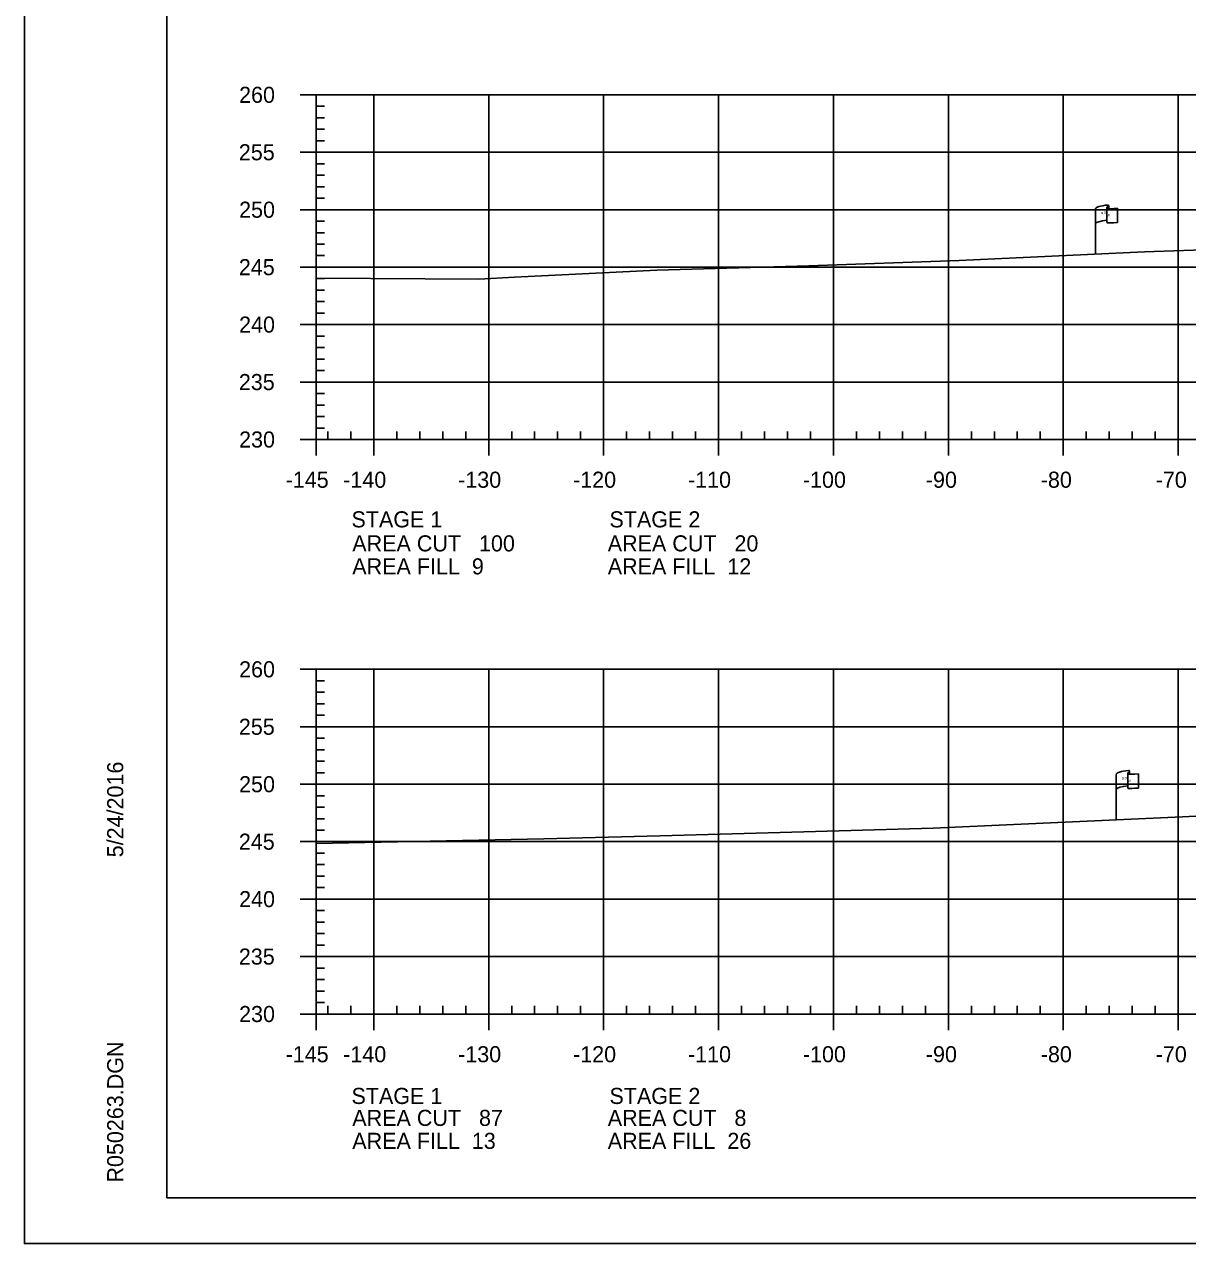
# Model space of a CAD drawing. Extents: x 1365647 to 1367999, y 387113 to 400173.
# Drawn here: x 1365723.7 to 1365824.9, y 395479.6 to 395585.7 of the extents above; entities that cross this region are included whole.
import ezdxf

# ---------------------------------------------------------------- set-up
doc = ezdxf.new("R2010")
doc.units = 0
for name, color, linetype in [('E_Existing ROW', 7, 'Continuous'), ('R_Axis', 7, 'Continuous'), ('R_Axis Annot', 7, 'Continuous'), ('R_Border', 7, 'Continuous'), ('R_Exist Surface', 7, 'Continuous'), ('R_Grid', 7, 'Continuous'), ('R_No Plot', 7, 'Continuous')]:
    doc.layers.add(name, color=color, linetype=linetype)

msp = doc.modelspace()

# ---------------------------------------------------------------- linework, layer by layer
at = {"layer": 'E_Existing ROW'}
for p, q in [((1365816.88, 395565.68), (1365816.88, 395569.63)), ((1365817.88, 395569.73), (1365817.88, 395569.72)), ((1365817.88, 395569.72), (1365817.88, 395568.49)), ((1365818.05, 395569.89), (1365818.05, 395569.64)), ((1365818.81, 395569.69), (1365818.81, 395568.45)), ((1365818.7, 395516.46), (1365818.7, 395520.41)), ((1365819.7, 395520.51), (1365819.7, 395520.5)), ((1365819.7, 395520.5), (1365819.7, 395519.27)), ((1365819.86, 395520.67), (1365819.86, 395520.42)), ((1365820.63, 395520.47), (1365820.63, 395519.23))]:
    msp.add_line(p, q, dxfattribs=at)
for centre, radius, start, end in [((1365817.97, 395569.89), 0.0783, 263.0712, 93.9564), ((1365817.96, 395569.73), 0.078, 88.6458, 274.2828), ((1365817.96, 395568.49), 0.0783, 180, 273.9564), ((1365819.77, 395520.51), 0.078, 88.6458, 274.2828), ((1365819.79, 395520.67), 0.0783, 263.0712, 93.9564), ((1365819.77, 395519.27), 0.0783, 180, 273.9564)]:
    msp.add_arc(centre, radius, start, end, dxfattribs=at)
for centre, major_axis, ratio, start_param, end_param in [((1365818.47, 395569.68), (-1.58, -0.04), 0.19887, 5.030368, 6.283185), ((1365819.17, 395569.79), (-1.23, -0.13), 0.052933, 0.159456, 1.268315), ((1365818.46, 395568.36), (-1.58, -0.04), 0.19887, 5.083035, 6.194897), ((1365819.17, 395568.55), (-1.23, -0.13), 0.052933, 0.159456, 1.268315), ((1365820.28, 395520.46), (-1.58, -0.04), 0.19887, 5.030368, 6.283185), ((1365820.99, 395520.57), (-1.23, -0.13), 0.052933, 0.159456, 1.268315), ((1365820.28, 395519.14), (-1.58, -0.04), 0.19887, 5.083035, 6.194897), ((1365820.99, 395519.33), (-1.23, -0.13), 0.052933, 0.159456, 1.268315)]:
    msp.add_ellipse(centre, major_axis=major_axis, ratio=ratio, start_param=start_param, end_param=end_param, dxfattribs=at)
at = {"layer": 'R_Axis'}
for p, q in [((1365747.69, 395579.56), (1365749.09, 395579.56)), ((1365749.09, 395549.56), (1365749.09, 395579.56)), ((1365749.09, 395578.56), (1365749.79, 395578.56)), ((1365749.09, 395577.56), (1365749.79, 395577.56)), ((1365749.09, 395576.56), (1365749.79, 395576.56)), ((1365749.09, 395575.56), (1365749.79, 395575.56)), ((1365747.69, 395574.56), (1365749.09, 395574.56)), ((1365749.09, 395573.56), (1365749.79, 395573.56)), ((1365749.09, 395572.56), (1365749.79, 395572.56)), ((1365749.09, 395571.56), (1365749.79, 395571.56)), ((1365749.09, 395570.56), (1365749.79, 395570.56)), ((1365747.69, 395569.56), (1365749.09, 395569.56)), ((1365749.09, 395568.56), (1365749.79, 395568.56)), ((1365749.09, 395567.56), (1365749.79, 395567.56)), ((1365749.09, 395566.56), (1365749.79, 395566.56)), ((1365749.09, 395565.56), (1365749.79, 395565.56)), ((1365747.69, 395564.56), (1365749.09, 395564.56)), ((1365749.09, 395563.56), (1365749.79, 395563.56)), ((1365749.09, 395562.56), (1365749.79, 395562.56)), ((1365749.09, 395561.56), (1365749.79, 395561.56)), ((1365749.09, 395560.56), (1365749.79, 395560.56)), ((1365747.69, 395559.56), (1365749.09, 395559.56)), ((1365749.09, 395558.56), (1365749.79, 395558.56)), ((1365749.09, 395557.56), (1365749.79, 395557.56)), ((1365749.09, 395556.56), (1365749.79, 395556.56)), ((1365749.09, 395555.56), (1365749.79, 395555.56)), ((1365747.69, 395554.56), (1365749.09, 395554.56)), ((1365749.09, 395553.56), (1365749.79, 395553.56)), ((1365749.09, 395552.56), (1365749.79, 395552.56)), ((1365749.09, 395551.56), (1365749.79, 395551.56)), ((1365749.09, 395550.56), (1365749.79, 395550.56)), ((1365749.09, 395549.56), (1365749.09, 395550.26)), ((1365750.09, 395549.56), (1365750.09, 395550.26)), ((1365752.09, 395549.56), (1365752.09, 395550.26)), ((1365756.09, 395549.56), (1365756.09, 395550.26)), ((1365758.09, 395549.56), (1365758.09, 395550.26)), ((1365760.09, 395549.56), (1365760.09, 395550.26)), ((1365762.09, 395549.56), (1365762.09, 395550.26)), ((1365766.09, 395549.56), (1365766.09, 395550.26)), ((1365768.09, 395549.56), (1365768.09, 395550.26)), ((1365770.09, 395549.56), (1365770.09, 395550.26)), ((1365772.09, 395549.56), (1365772.09, 395550.26)), ((1365776.09, 395549.56), (1365776.09, 395550.26)), ((1365778.09, 395549.56), (1365778.09, 395550.26)), ((1365780.09, 395549.56), (1365780.09, 395550.26)), ((1365782.09, 395549.56), (1365782.09, 395550.26)), ((1365786.09, 395549.56), (1365786.09, 395550.26)), ((1365788.09, 395549.56), (1365788.09, 395550.26)), ((1365790.09, 395549.56), (1365790.09, 395550.26)), ((1365792.09, 395549.56), (1365792.09, 395550.26)), ((1365796.09, 395549.56), (1365796.09, 395550.26)), ((1365798.09, 395549.56), (1365798.09, 395550.26)), ((1365800.09, 395549.56), (1365800.09, 395550.26)), ((1365802.09, 395549.56), (1365802.09, 395550.26)), ((1365806.09, 395549.56), (1365806.09, 395550.26)), ((1365808.09, 395549.56), (1365808.09, 395550.26)), ((1365810.09, 395549.56), (1365810.09, 395550.26)), ((1365812.09, 395549.56), (1365812.09, 395550.26)), ((1365816.09, 395549.56), (1365816.09, 395550.26)), ((1365818.09, 395549.56), (1365818.09, 395550.26)), ((1365820.09, 395549.56), (1365820.09, 395550.26)), ((1365822.09, 395549.56), (1365822.09, 395550.26)), ((1365747.69, 395549.56), (1365749.09, 395549.56)), ((1365749.09, 395549.56), (1366039.09, 395549.56)), ((1365749.09, 395548.16), (1365749.09, 395549.56)), ((1365754.09, 395548.16), (1365754.09, 395549.56)), ((1365764.09, 395548.16), (1365764.09, 395549.56)), ((1365774.09, 395548.16), (1365774.09, 395549.56)), ((1365784.09, 395548.16), (1365784.09, 395549.56)), ((1365794.09, 395548.16), (1365794.09, 395549.56)), ((1365804.09, 395548.16), (1365804.09, 395549.56)), ((1365814.09, 395548.16), (1365814.09, 395549.56)), ((1365824.09, 395548.16), (1365824.09, 395549.56)), ((1365747.69, 395529.56), (1365749.09, 395529.56)), ((1365749.09, 395499.56), (1365749.09, 395529.56)), ((1365749.09, 395528.56), (1365749.79, 395528.56)), ((1365749.09, 395527.56), (1365749.79, 395527.56)), ((1365749.09, 395526.56), (1365749.79, 395526.56)), ((1365749.09, 395525.56), (1365749.79, 395525.56)), ((1365747.69, 395524.56), (1365749.09, 395524.56)), ((1365749.09, 395523.56), (1365749.79, 395523.56)), ((1365749.09, 395522.56), (1365749.79, 395522.56)), ((1365749.09, 395521.56), (1365749.79, 395521.56)), ((1365749.09, 395520.56), (1365749.79, 395520.56)), ((1365747.69, 395519.56), (1365749.09, 395519.56)), ((1365749.09, 395518.56), (1365749.79, 395518.56)), ((1365749.09, 395517.56), (1365749.79, 395517.56)), ((1365749.09, 395516.56), (1365749.79, 395516.56)), ((1365749.09, 395515.56), (1365749.79, 395515.56)), ((1365747.69, 395514.56), (1365749.09, 395514.56)), ((1365749.09, 395513.56), (1365749.79, 395513.56)), ((1365749.09, 395512.56), (1365749.79, 395512.56)), ((1365749.09, 395511.56), (1365749.79, 395511.56)), ((1365749.09, 395510.56), (1365749.79, 395510.56)), ((1365747.69, 395509.56), (1365749.09, 395509.56)), ((1365749.09, 395508.56), (1365749.79, 395508.56)), ((1365749.09, 395507.56), (1365749.79, 395507.56)), ((1365749.09, 395506.56), (1365749.79, 395506.56)), ((1365749.09, 395505.56), (1365749.79, 395505.56)), ((1365747.69, 395504.56), (1365749.09, 395504.56)), ((1365749.09, 395503.56), (1365749.79, 395503.56)), ((1365749.09, 395502.56), (1365749.79, 395502.56)), ((1365749.09, 395501.56), (1365749.79, 395501.56)), ((1365749.09, 395500.56), (1365749.79, 395500.56)), ((1365749.09, 395499.56), (1365749.09, 395500.26)), ((1365750.09, 395499.56), (1365750.09, 395500.26)), ((1365752.09, 395499.56), (1365752.09, 395500.26)), ((1365756.09, 395499.56), (1365756.09, 395500.26)), ((1365758.09, 395499.56), (1365758.09, 395500.26)), ((1365760.09, 395499.56), (1365760.09, 395500.26)), ((1365762.09, 395499.56), (1365762.09, 395500.26)), ((1365766.09, 395499.56), (1365766.09, 395500.26)), ((1365768.09, 395499.56), (1365768.09, 395500.26)), ((1365770.09, 395499.56), (1365770.09, 395500.26)), ((1365772.09, 395499.56), (1365772.09, 395500.26)), ((1365776.09, 395499.56), (1365776.09, 395500.26)), ((1365778.09, 395499.56), (1365778.09, 395500.26)), ((1365780.09, 395499.56), (1365780.09, 395500.26)), ((1365782.09, 395499.56), (1365782.09, 395500.26)), ((1365786.09, 395499.56), (1365786.09, 395500.26)), ((1365788.09, 395499.56), (1365788.09, 395500.26)), ((1365790.09, 395499.56), (1365790.09, 395500.26)), ((1365792.09, 395499.56), (1365792.09, 395500.26)), ((1365796.09, 395499.56), (1365796.09, 395500.26)), ((1365798.09, 395499.56), (1365798.09, 395500.26)), ((1365800.09, 395499.56), (1365800.09, 395500.26)), ((1365802.09, 395499.56), (1365802.09, 395500.26)), ((1365806.09, 395499.56), (1365806.09, 395500.26)), ((1365808.09, 395499.56), (1365808.09, 395500.26)), ((1365810.09, 395499.56), (1365810.09, 395500.26)), ((1365812.09, 395499.56), (1365812.09, 395500.26)), ((1365816.09, 395499.56), (1365816.09, 395500.26)), ((1365818.09, 395499.56), (1365818.09, 395500.26)), ((1365820.09, 395499.56), (1365820.09, 395500.26)), ((1365822.09, 395499.56), (1365822.09, 395500.26)), ((1365747.69, 395499.56), (1365749.09, 395499.56)), ((1365749.09, 395499.56), (1366039.09, 395499.56)), ((1365749.09, 395498.16), (1365749.09, 395499.56)), ((1365754.09, 395498.16), (1365754.09, 395499.56)), ((1365764.09, 395498.16), (1365764.09, 395499.56)), ((1365774.09, 395498.16), (1365774.09, 395499.56)), ((1365784.09, 395498.16), (1365784.09, 395499.56)), ((1365794.09, 395498.16), (1365794.09, 395499.56)), ((1365804.09, 395498.16), (1365804.09, 395499.56)), ((1365814.09, 395498.16), (1365814.09, 395499.56)), ((1365824.09, 395498.16), (1365824.09, 395499.56))]:
    msp.add_line(p, q, dxfattribs=at)
at = {"layer": 'R_Border'}
for p, q in [((1365736.09, 395483.56), (1365736.09, 395689.02)), ((1365736.09, 395483.56), (1365736.09, 395483.56)), ((1366052.27, 395483.56), (1365736.09, 395483.56))]:
    msp.add_line(p, q, dxfattribs=at)
at = {"layer": 'R_Exist Surface'}
for points in [[(1365749.09, 395563.61), (1365758.57, 395563.53), (1365763.23, 395563.5), (1365766.33, 395563.69), (1365778.71, 395564.3), (1365791.94, 395564.67), (1365805.03, 395565.13), (1365821.16, 395565.88), (1365827.96, 395566.13)], [(1365749.09, 395514.41), (1365768.88, 395514.8), (1365779.02, 395515.08), (1365789.46, 395515.35), (1365802.76, 395515.73), (1365824.47, 395516.73), (1365826.77, 395516.85)]]:
    msp.add_lwpolyline(points, dxfattribs=at)
at = {"layer": 'R_Grid'}
for p, q in [((1365749.09, 395579.56), (1366039.09, 395579.56)), ((1365749.09, 395549.56), (1365749.09, 395579.56)), ((1365754.09, 395549.56), (1365754.09, 395579.56)), ((1365764.09, 395549.56), (1365764.09, 395579.56)), ((1365774.09, 395549.56), (1365774.09, 395579.56)), ((1365784.09, 395549.56), (1365784.09, 395579.56)), ((1365794.09, 395549.56), (1365794.09, 395579.56)), ((1365804.09, 395549.56), (1365804.09, 395579.56)), ((1365814.09, 395549.56), (1365814.09, 395579.56)), ((1365824.09, 395549.56), (1365824.09, 395579.56)), ((1365749.09, 395574.56), (1366039.09, 395574.56)), ((1365749.09, 395569.56), (1366039.09, 395569.56)), ((1365749.09, 395564.56), (1366039.09, 395564.56)), ((1365749.09, 395559.56), (1366039.09, 395559.56)), ((1365749.09, 395554.56), (1366039.09, 395554.56)), ((1365749.09, 395549.56), (1366039.09, 395549.56)), ((1365749.09, 395529.56), (1366039.09, 395529.56)), ((1365749.09, 395499.56), (1365749.09, 395529.56)), ((1365754.09, 395499.56), (1365754.09, 395529.56)), ((1365764.09, 395499.56), (1365764.09, 395529.56)), ((1365774.09, 395499.56), (1365774.09, 395529.56)), ((1365784.09, 395499.56), (1365784.09, 395529.56)), ((1365794.09, 395499.56), (1365794.09, 395529.56)), ((1365804.09, 395499.56), (1365804.09, 395529.56)), ((1365814.09, 395499.56), (1365814.09, 395529.56)), ((1365824.09, 395499.56), (1365824.09, 395529.56)), ((1365749.09, 395524.56), (1366039.09, 395524.56)), ((1365749.09, 395519.56), (1366039.09, 395519.56)), ((1365749.09, 395514.56), (1366039.09, 395514.56)), ((1365749.09, 395509.56), (1366039.09, 395509.56)), ((1365749.09, 395504.56), (1366039.09, 395504.56)), ((1365749.09, 395499.56), (1366039.09, 395499.56))]:
    msp.add_line(p, q, dxfattribs=at)
at = {"layer": 'R_No Plot'}
msp.add_line((1365723.69, 395479.58), (1366057.03, 395479.58), dxfattribs=at)
msp.add_lwpolyline([(1365723.69, 395692.92), (1366057.03, 395692.92), (1366057.03, 395479.58), (1365723.69, 395479.58)], close=True, dxfattribs=at)

# ---------------------------------------------------------------- texts
at = {"layer": 'E_Existing ROW'}
for s, height, rotation, p in [('R ', 0.2, 9.9884, (1365817.4, 395569.14)), (' O', 0.2, 9.9884, (1365817.55, 395569.18)), ('W', 0.2, 351.1788, (1365817.88, 395569.01)), ('DWB 11-9-07', 0.001, 90, (1365818.05, 395569.65)), ('DWB 11-9-07', 0.001, 5.0717, (1365818.8, 395568.45)), ('DWB 11-9-07', 0.001, 90, (1365816.88, 395565.68)), ('R ', 0.2, 9.9884, (1365819.22, 395519.92)), (' O', 0.2, 9.9884, (1365819.37, 395519.96)), ('DWB 11-9-07', 0.001, 90, (1365819.86, 395520.43)), ('W', 0.2, 351.1788, (1365819.7, 395519.79)), ('DWB 11-9-07', 0.001, 5.0717, (1365820.62, 395519.23)), ('DWB 11-9-07', 0.001, 90, (1365818.7, 395516.46))]:
    msp.add_text(s, height=height, rotation=rotation, dxfattribs=at).set_placement(p)
at = {"layer": 'R_Axis Annot'}
for s, p in [('260', (1365742.37, 395578.86)), ('255', (1365742.35, 395573.86)), ('250', (1365742.37, 395568.86)), ('245', (1365742.35, 395563.86)), ('240', (1365742.37, 395558.86)), ('235', (1365742.35, 395553.86)), ('230', (1365742.37, 395548.86)), ('-145', (1365746.42, 395545.36)), ('-140', (1365751.43, 395545.36)), ('-130', (1365761.43, 395545.36)), ('-120', (1365771.43, 395545.36)), ('-110', (1365781.43, 395545.36)), ('-100', (1365791.43, 395545.36)), ('-90', (1365802.13, 395545.36)), ('-80', (1365812.13, 395545.36)), ('-70', (1365822.13, 395545.36)), ('STAGE 1', (1365752.15, 395541.91)), ('STAGE 2', (1365774.6, 395541.91)), ('AREA CUT   100', (1365752.22, 395539.82)), ('AREA CUT   20', (1365774.45, 395539.82)), ('AREA FILL  9', (1365752.22, 395537.82)), ('AREA FILL  12', (1365774.45, 395537.82)), ('260', (1365742.37, 395528.86)), ('255', (1365742.35, 395523.86)), ('250', (1365742.37, 395518.86)), ('245', (1365742.35, 395513.86)), ('240', (1365742.37, 395508.86)), ('235', (1365742.35, 395503.86)), ('230', (1365742.37, 395498.86)), ('-145', (1365746.42, 395495.36)), ('-140', (1365751.43, 395495.36)), ('-130', (1365761.43, 395495.36)), ('-120', (1365771.43, 395495.36)), ('-110', (1365781.43, 395495.36)), ('-100', (1365791.43, 395495.36)), ('-90', (1365802.13, 395495.36)), ('-80', (1365812.13, 395495.36)), ('-70', (1365822.13, 395495.36)), ('STAGE 1', (1365752.15, 395491.73)), ('STAGE 2', (1365774.6, 395491.73)), ('AREA CUT   87', (1365752.22, 395489.82)), ('AREA CUT   8', (1365774.45, 395489.82)), ('AREA FILL  13', (1365752.22, 395487.82)), ('AREA FILL  26', (1365774.45, 395487.82))]:
    msp.add_text(s, height=1.4, dxfattribs=at).set_placement(p)
at = {"layer": 'R_Border'}
for s, p in [('5/24/2016', (1365732.29, 395513.2)), ('R050263.DGN', (1365732.29, 395484.89))]:
    msp.add_text(s, height=1.4, rotation=90, dxfattribs=at).set_placement(p)

doc.saveas('drawing.dxf')
